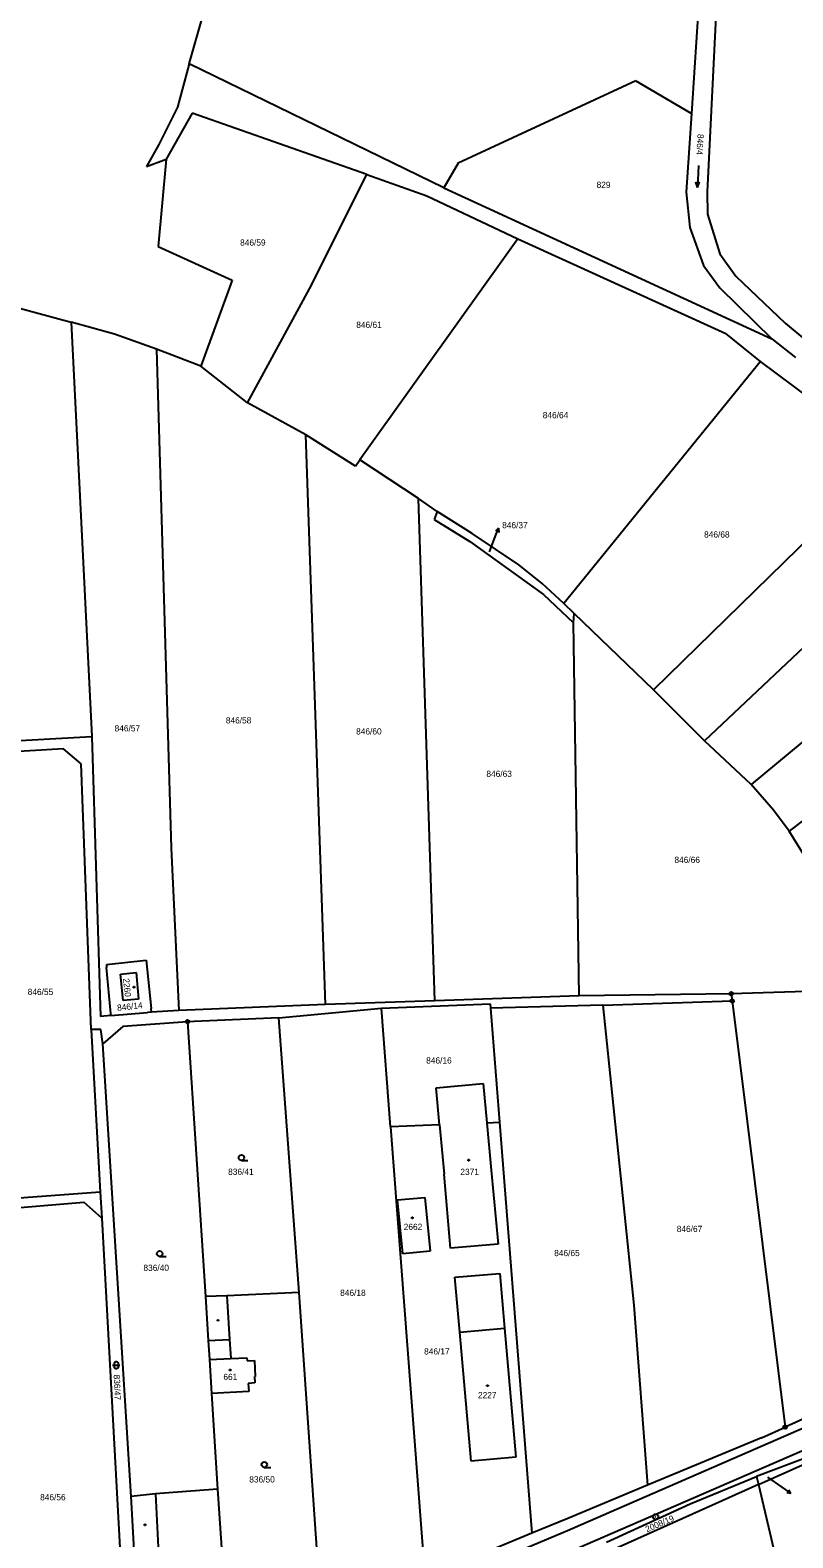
# Model space of a CAD drawing. Extents: x -795483 to -789093, y -1112258 to -1108741.
# Drawn here: x -790799.2 to -790591.4, y -1110189.2 to -1109778.3 of the extents above; entities that cross this region are included whole.
import ezdxf

# ---------------------------------------------------------------- set-up
doc = ezdxf.new("R2010")
doc.units = 0
for name, color, linetype in [('Komunikace', 7, 'Continuous'), ('Vrstva 1', 7, 'Continuous'), ('Vrstva 14', 7, 'Continuous'), ('Vrstva 15', 7, 'Continuous'), ('Vrstva 16', 7, 'Continuous'), ('Vrstva 2', 7, 'Continuous'), ('Vrstva 23', 7, 'Continuous'), ('Vrstva 25', 7, 'Continuous'), ('Vrstva 28', 7, 'Continuous')]:
    doc.layers.add(name, color=color, linetype=linetype)

msp = doc.modelspace()

# ---------------------------------------------------------------- linework, layer by layer
at = {"layer": 'Komunikace'}
for p, q in [((-790674.05, -1109920.48), (-790672.67, -1109916.88)), ((-790598.25, -1110172.68), (-790594.38, -1110175.42))]:
    msp.add_line(p, q, dxfattribs=at)
at = {"layer": 'Vrstva 1'}
for p, q in [((-790615.48, -1109747.07), (-790619.01, -1109801.03)), ((-790610.99, -1109747.3), (-790614.76, -1109822.36)), ((-790755.9, -1109787.54), (-790751.31, -1109771.57)), ((-790755.9, -1109787.54), (-790759.08, -1109799.32)), ((-790686.51, -1109821.28), (-790755.9, -1109787.54)), ((-790634.2, -1109792.13), (-790682.58, -1109814.55)), ((-790634.2, -1109792.13), (-790619.01, -1109801.03)), ((-790759.08, -1109799.32), (-790764.14, -1109809.46)), ((-790755.07, -1109800.91), (-790762.13, -1109813.48)), ((-790707.51, -1109817.66), (-790755.07, -1109800.91)), ((-790619.01, -1109801.03), (-790620.42, -1109822.5)), ((-790764.14, -1109809.46), (-790767.49, -1109815.49)), ((-790767.49, -1109815.49), (-790762.13, -1109813.48)), ((-790762.13, -1109813.48), (-790764.31, -1109837.26)), ((-790723.08, -1109848.81), (-790707.51, -1109817.66)), ((-790707.51, -1109817.66), (-790691.1, -1109823.52)), ((-790682.58, -1109814.55), (-790686.51, -1109821.28)), ((-790686.51, -1109821.28), (-790597.1, -1109862.45)), ((-790691.1, -1109823.52), (-790666.31, -1109835.24)), ((-790620.42, -1109822.5), (-790619.49, -1109832.08)), ((-790614.76, -1109822.36), (-790614.61, -1109828.5)), ((-790614.61, -1109828.5), (-790611.3, -1109839.27)), ((-790619.49, -1109832.08), (-790615.76, -1109842.49)), ((-790764.31, -1109837.26), (-790744.21, -1109846.48)), ((-790666.31, -1109835.24), (-790709.41, -1109895.43)), ((-790666.31, -1109835.24), (-790609.66, -1109861.03)), ((-790611.3, -1109839.27), (-790606.89, -1109845.37)), ((-790615.76, -1109842.49), (-790611.27, -1109848.56)), ((-790606.89, -1109845.37), (-790593.49, -1109858.14)), ((-790822.52, -1109848.57), (-790788.02, -1109857.95)), ((-790744.21, -1109846.48), (-790752.75, -1109869.93)), ((-790740.02, -1109879.88), (-790723.08, -1109848.81)), ((-790611.27, -1109848.56), (-790597.1, -1109862.45)), ((-790788.02, -1109857.95), (-790782.4, -1109970.8)), ((-790776.2, -1109861.22), (-790788.02, -1109857.95)), ((-790593.49, -1109858.14), (-790587.57, -1109863.07)), ((-790764.81, -1109865.24), (-790776.2, -1109861.22)), ((-790600.16, -1109868.6), (-790609.66, -1109861.03)), ((-790597.1, -1109862.45), (-790590.64, -1109867.5)), ((-790764.81, -1109865.24), (-790760.78, -1110001.22)), ((-790752.75, -1109869.93), (-790764.81, -1109865.24)), ((-790740.02, -1109879.88), (-790752.75, -1109869.93)), ((-790600.16, -1109868.6), (-790653.79, -1109934.62)), ((-790564.89, -1109895.12), (-790600.16, -1109868.6)), ((-790724.11, -1109888.59), (-790740.02, -1109879.88)), ((-790718.76, -1110043.87), (-790724.11, -1109888.59)), ((-790710.6, -1109897.11), (-790724.11, -1109888.59)), ((-790710.6, -1109897.11), (-790709.41, -1109895.43)), ((-790693.35, -1109905.95), (-790709.41, -1109895.43)), ((-790564.89, -1109895.12), (-790629.34, -1109958.07)), ((-790688.95, -1110042.86), (-790693.35, -1109905.95)), ((-790688.29, -1109909.5), (-790693.35, -1109905.95)), ((-790546.11, -1109906.49), (-790615.44, -1109971.98)), ((-790688.29, -1109909.5), (-790689.12, -1109911.68)), ((-790689.12, -1109911.68), (-790679.41, -1109917.71)), ((-790678.74, -1109915.53), (-790688.29, -1109909.5)), ((-790666.01, -1109924.07), (-790678.74, -1109915.53)), ((-790679.41, -1109917.71), (-790659.31, -1109932.11)), ((-790525.28, -1109919.58), (-790602.71, -1109983.87)), ((-790659.65, -1109929.1), (-790666.01, -1109924.07)), ((-790653.79, -1109934.62), (-790659.65, -1109929.1)), ((-790659.31, -1109932.11), (-790651.11, -1109939.82)), ((-790650.94, -1109937.3), (-790653.79, -1109934.62)), ((-790511.1, -1109933.93), (-790592.33, -1109996.6)), ((-790651.11, -1109939.82), (-790650.94, -1109937.3)), ((-790649.6, -1110041.52), (-790651.11, -1109939.82)), ((-790629.34, -1109958.07), (-790650.94, -1109937.3)), ((-790615.44, -1109971.98), (-790629.34, -1109958.07)), ((-790822.39, -1109973.14), (-790782.4, -1109970.8)), ((-790782.4, -1109970.8), (-790780.06, -1110047.1)), ((-790602.71, -1109983.87), (-790615.44, -1109971.98)), ((-790790.17, -1109974.16), (-790813.71, -1109975.65)), ((-790785.31, -1109978.27), (-790790.17, -1109974.16)), ((-790782.56, -1110050.65), (-790785.31, -1109978.27)), ((-790596.68, -1109990.9), (-790602.71, -1109983.87)), ((-790592.33, -1109996.6), (-790596.68, -1109990.9)), ((-790581.11, -1110014.86), (-790592.33, -1109996.6)), ((-790760.78, -1110001.22), (-790758.73, -1110045.55)), ((-790778.39, -1110032.94), (-790778.45, -1110033.76)), ((-790777.2, -1110046.28), (-790778.45, -1110033.76)), ((-790778.39, -1110032.94), (-790767.61, -1110031.77)), ((-790774.62, -1110035.6), (-790770.36, -1110035.12)), ((-790770.36, -1110035.12), (-790769.71, -1110042.39)), ((-790767.61, -1110031.77), (-790766.29, -1110044.97)), ((-790773.87, -1110042.82), (-790774.62, -1110035.6)), ((-790769.71, -1110042.39), (-790773.87, -1110042.82)), ((-790688.95, -1110042.86), (-790718.76, -1110043.87)), ((-790703.43, -1110044.91), (-790673.85, -1110043.65)), ((-790649.6, -1110041.52), (-790688.95, -1110042.86)), ((-790673.85, -1110043.65), (-790673.75, -1110044.87)), ((-790608.15, -1110040.92), (-790649.6, -1110041.52)), ((-790643.14, -1110044.04), (-790607.9, -1110042.91)), ((-790580.81, -1110040.1), (-790608.15, -1110040.92)), ((-790608.15, -1110040.92), (-790607.9, -1110042.91)), ((-790607.9, -1110042.91), (-790593.47, -1110159.04)), ((-790777.28, -1110046.91), (-790780.06, -1110047.1)), ((-790777.28, -1110046.91), (-790767.22, -1110046.01)), ((-790777.28, -1110046.91), (-790777.2, -1110046.28)), ((-790766.2, -1110045.92), (-790767.22, -1110046.01)), ((-790766.2, -1110045.92), (-790766.29, -1110044.97)), ((-790758.73, -1110045.55), (-790766.2, -1110045.92)), ((-790718.76, -1110043.87), (-790758.73, -1110045.55)), ((-790731.46, -1110047.52), (-790754.55, -1110048.48)), ((-790731.46, -1110047.52), (-790703.43, -1110044.91)), ((-790725.91, -1110122.34), (-790731.46, -1110047.52)), ((-790700.98, -1110077.18), (-790703.43, -1110044.91)), ((-790643.14, -1110044.04), (-790673.75, -1110044.87)), ((-790673.75, -1110044.87), (-790671.31, -1110075.96)), ((-790643.14, -1110044.04), (-790634.68, -1110125.85)), ((-790779.95, -1110050.67), (-790782.56, -1110050.65)), ((-790782.56, -1110050.65), (-790780.12, -1110094.99)), ((-790779.46, -1110054.56), (-790779.95, -1110050.67)), ((-790774, -1110049.86), (-790779.46, -1110054.56)), ((-790756.3, -1110048.55), (-790774, -1110049.86)), ((-790754.55, -1110048.48), (-790756.3, -1110048.55)), ((-790756.3, -1110048.55), (-790751.44, -1110123.44)), ((-790771.74, -1110177.93), (-790779.46, -1110054.56)), ((-790688.6, -1110066.54), (-790675.76, -1110065.39)), ((-790687.67, -1110076.63), (-790688.6, -1110066.54)), ((-790675.76, -1110065.39), (-790674.76, -1110076.1)), ((-790674.76, -1110076.1), (-790671.31, -1110075.96)), ((-790674.76, -1110076.1), (-790673.56, -1110089)), ((-790671.31, -1110075.96), (-790662.51, -1110187.97)), ((-790687.67, -1110076.63), (-790700.98, -1110077.18)), ((-790700.98, -1110077.18), (-790691.62, -1110200.03)), ((-790687.67, -1110076.63), (-790686.43, -1110090.14)), ((-790684.64, -1110110.32), (-790686.43, -1110090.14)), ((-790673.56, -1110089), (-790671.72, -1110109.17)), ((-790780.12, -1110094.99), (-790808.43, -1110097.14)), ((-790780.12, -1110094.99), (-790779.73, -1110102.07)), ((-790699.07, -1110097.15), (-790691.67, -1110096.45)), ((-790691.67, -1110096.45), (-790690.24, -1110111.14)), ((-790816.89, -1110100.49), (-790784.62, -1110097.71)), ((-790779.73, -1110102.07), (-790784.62, -1110097.71)), ((-790697.66, -1110111.85), (-790699.07, -1110097.15)), ((-790779.73, -1110102.07), (-790772.74, -1110229.45)), ((-790671.72, -1110109.17), (-790684.64, -1110110.32)), ((-790690.24, -1110111.14), (-790697.66, -1110111.85)), ((-790683.47, -1110118.22), (-790671.26, -1110117.15)), ((-790671.26, -1110117.15), (-790669.92, -1110132.08)), ((-790682.16, -1110133.19), (-790683.47, -1110118.22)), ((-790745.62, -1110123.29), (-790751.44, -1110123.44)), ((-790751.44, -1110123.44), (-790750.74, -1110135.48)), ((-790725.91, -1110122.34), (-790745.62, -1110123.29)), ((-790745.62, -1110123.29), (-790744.86, -1110135.17)), ((-790719.76, -1110211.69), (-790725.91, -1110122.34)), ((-790634.68, -1110125.85), (-790630.96, -1110174.86)), ((-790679.05, -1110168.32), (-790682.16, -1110133.19)), ((-790669.92, -1110132.08), (-790666.85, -1110167.24)), ((-790750.74, -1110135.48), (-790750.34, -1110140.65)), ((-790744.86, -1110135.17), (-790744.53, -1110140.36)), ((-790541.33, -1110135.67), (-790593.47, -1110159.04)), ((-790750.34, -1110140.65), (-790749.84, -1110149.88)), ((-790744.53, -1110140.36), (-790740.13, -1110140.15)), ((-790740.13, -1110140.15), (-790740.09, -1110140.94)), ((-790740.09, -1110140.94), (-790738.1, -1110140.85)), ((-790738.1, -1110140.85), (-790737.88, -1110145.26)), ((-790737.88, -1110145.26), (-790738.12, -1110145.28)), ((-790738.12, -1110145.28), (-790738.03, -1110147.02)), ((-790739.65, -1110149.34), (-790749.84, -1110149.88)), ((-790749.84, -1110149.88), (-790748.14, -1110175.92)), ((-790738.03, -1110147.02), (-790739.77, -1110147.12)), ((-790739.77, -1110147.12), (-790739.65, -1110149.34)), ((-790599.93, -1110161.94), (-790630.96, -1110174.86)), ((-790567.11, -1110159.65), (-790601.29, -1110172.48)), ((-790600.76, -1110174.73), (-790567.11, -1110159.65)), ((-790599.93, -1110161.94), (-790593.47, -1110159.04)), ((-790666.85, -1110167.24), (-790679.05, -1110168.32)), ((-790630.96, -1110174.86), (-790652.73, -1110183.92)), ((-790619.35, -1110179.92), (-790601.29, -1110172.48)), ((-790600.76, -1110174.73), (-790618.74, -1110182.78)), ((-790601.29, -1110172.48), (-790600.76, -1110174.73)), ((-790600.76, -1110174.73), (-790596.27, -1110193.67)), ((-790765.1, -1110177.25), (-790771.74, -1110177.93)), ((-790770.84, -1110192.55), (-790771.74, -1110177.93)), ((-790749.33, -1110176.01), (-790765.1, -1110177.25)), ((-790748.14, -1110175.92), (-790749.33, -1110176.01)), ((-790748.14, -1110175.92), (-790746.22, -1110205.4)), ((-790642.16, -1110190.38), (-790619.35, -1110179.92)), ((-790618.74, -1110182.78), (-790641.65, -1110193.05)), ((-790652.73, -1110183.92), (-790662.51, -1110187.97)), ((-790662.51, -1110187.97), (-790691.62, -1110200.03))]:
    msp.add_line(p, q, dxfattribs=at)
at = {"layer": 'Vrstva 16'}
for p, q in [((-790672.67, -1109916.88), (-790671.59, -1109914.08)), ((-790671.59, -1109914.08), (-790672.42, -1109914.83)), ((-790671.59, -1109914.08), (-790671.48, -1109915.19)), ((-790594.38, -1110175.42), (-790591.93, -1110177.15)), ((-790591.93, -1110177.15), (-790593.04, -1110176.98)), ((-790591.93, -1110177.15), (-790592.46, -1110176.17))]:
    msp.add_line(p, q, dxfattribs=at)
at = {"layer": 'Vrstva 2'}
for p, q in [((-790682.16, -1110133.19), (-790669.92, -1110132.08)), ((-790750.74, -1110135.48), (-790744.86, -1110135.17)), ((-790750.34, -1110140.65), (-790744.53, -1110140.36)), ((-790548.22, -1110141.81), (-790652.76, -1110187.36)), ((-790545.9, -1110146.89), (-790650.08, -1110192.13)), ((-790765.1, -1110177.25), (-790764.3, -1110191.79)), ((-790652.76, -1110187.36), (-790742.07, -1110224.57))]:
    msp.add_line(p, q, dxfattribs=at)
at = {"layer": 'Vrstva 23'}
for p, q in [((-790617.12, -1109815.18), (-790617.32, -1109821.18)), ((-790617.32, -1109821.18), (-790617.77, -1109819.66)), ((-790617.32, -1109821.18), (-790616.77, -1109819.7)), ((-790741.64, -1110086.35), (-790739.89, -1110086.35)), ((-790763.94, -1110112.53), (-790762.19, -1110112.53)), ((-790776.77, -1110142.2), (-790774.77, -1110142.2)), ((-790776.27, -1110141.6), (-790776.17, -1110141.4)), ((-790776.27, -1110142.8), (-790776.27, -1110141.6)), ((-790776.17, -1110141.4), (-790776.07, -1110141.3)), ((-790776.07, -1110141.3), (-790775.87, -1110141.2)), ((-790775.87, -1110141.2), (-790775.67, -1110141.2)), ((-790775.67, -1110141.2), (-790775.47, -1110141.3)), ((-790775.47, -1110141.3), (-790775.37, -1110141.4)), ((-790775.37, -1110141.4), (-790775.27, -1110141.6)), ((-790775.27, -1110141.6), (-790775.27, -1110142.8)), ((-790776.17, -1110143), (-790776.27, -1110142.8)), ((-790776.07, -1110143.1), (-790776.17, -1110143)), ((-790775.87, -1110143.2), (-790776.07, -1110143.1)), ((-790775.67, -1110143.2), (-790775.87, -1110143.2)), ((-790775.47, -1110143.1), (-790775.67, -1110143.2)), ((-790775.37, -1110143), (-790775.47, -1110143.1)), ((-790775.27, -1110142.8), (-790775.37, -1110143)), ((-790735.41, -1110170.01), (-790733.66, -1110170.01))]:
    msp.add_line(p, q, dxfattribs=at)
for centre in [(-790741.64, -1110085.6), (-790763.94, -1110111.78), (-790735.41, -1110169.26)]:
    msp.add_circle(centre, 0.75, dxfattribs=at)
at = {"layer": 'Vrstva 25'}
for p, q in [((-790771.07, -1110038.99), (-790770.77, -1110038.99)), ((-790771.07, -1110039.29), (-790771.07, -1110038.99)), ((-790770.77, -1110039.29), (-790771.07, -1110039.29)), ((-790770.77, -1110038.99), (-790770.77, -1110039.29)), ((-790679.89, -1110086.15), (-790679.59, -1110086.15)), ((-790679.89, -1110086.45), (-790679.89, -1110086.15)), ((-790679.59, -1110086.45), (-790679.89, -1110086.45)), ((-790679.59, -1110086.15), (-790679.59, -1110086.45)), ((-790695.24, -1110101.86), (-790694.94, -1110101.86)), ((-790695.24, -1110102.16), (-790695.24, -1110101.86)), ((-790694.94, -1110102.16), (-790695.24, -1110102.16)), ((-790694.94, -1110101.86), (-790694.94, -1110102.16)), ((-790748.17, -1110129.81), (-790747.87, -1110129.81)), ((-790748.17, -1110130.11), (-790748.17, -1110129.81)), ((-790747.87, -1110129.81), (-790747.87, -1110130.11)), ((-790747.87, -1110130.11), (-790748.17, -1110130.11)), ((-790744.87, -1110143.36), (-790744.57, -1110143.36)), ((-790744.87, -1110143.66), (-790744.87, -1110143.36)), ((-790744.57, -1110143.66), (-790744.87, -1110143.66)), ((-790744.57, -1110143.36), (-790744.57, -1110143.66)), ((-790674.73, -1110147.6), (-790674.43, -1110147.6)), ((-790674.73, -1110147.9), (-790674.73, -1110147.6)), ((-790674.43, -1110147.9), (-790674.73, -1110147.9)), ((-790674.43, -1110147.6), (-790674.43, -1110147.9)), ((-790768.1, -1110185.52), (-790767.8, -1110185.52)), ((-790768.1, -1110185.82), (-790768.1, -1110185.52)), ((-790767.8, -1110185.82), (-790768.1, -1110185.82)), ((-790767.8, -1110185.52), (-790767.8, -1110185.82))]:
    msp.add_line(p, q, dxfattribs=at)
at = {"layer": 'Vrstva 28'}
for centre, radius in [((-790608.15, -1110040.92), 0.5), ((-790607.9, -1110042.91), 0.5), ((-790608.15, -1110040.92), 0.01), ((-790607.9, -1110042.91), 0.01), ((-790756.3, -1110048.55), 0.5), ((-790756.3, -1110048.55), 0.01), ((-790593.47, -1110159.04), 0.5), ((-790593.47, -1110159.04), 0.01), ((-790628.77, -1110183.48), 0.75), ((-790628.77, -1110183.48), 0.01)]:
    msp.add_circle(centre, radius, dxfattribs=at)

# ---------------------------------------------------------------- texts
at = {"layer": 'Vrstva 14'}
for s, rotation, p in [('846/4', 266.3696, (-790617.33, -1109806.57)), ('846/14', 6.2747, (-790775.43, -1110045.64)), ('836/47', 272.1101, (-790776.47, -1110144.76)), ('2008/19', 23.1377, (-790631.12, -1110187.75))]:
    msp.add_text(s, height=1.7, rotation=rotation, dxfattribs=at).set_placement(p)
for s, height, p in [('829', 1.7, (-790644.85, -1109821.32)), ('846/59', 1.7, (-790742.01, -1109837.06)), ('846/61', 1.7, (-790710.35, -1109859.46)), ('846/64', 1.7, (-790659.53, -1109884.09)), ('846/68', 1.7, (-790615.56, -1109916.61)), ('846/37', 0.1, (-790674.05, -1109920.48)), ('846/58', 1.7, (-790745.9, -1109967.27)), ('846/57', 1.7, (-790776.21, -1109969.45)), ('846/60', 1.7, (-790710.39, -1109970.28)), ('846/63', 1.7, (-790674.89, -1109981.84)), ('846/66', 1.7, (-790623.64, -1110005.29)), ('846/55', 1.7, (-790799.89, -1110041.28)), ('846/16', 1.7, (-790691.3, -1110059.96)), ('836/41', 1.7, (-790745.27, -1110090.3)), ('846/67', 1.7, (-790623.01, -1110105.89)), ('846/65', 1.7, (-790656.41, -1110112.45)), ('836/40', 1.7, (-790768.35, -1110116.48)), ('846/18', 1.7, (-790714.74, -1110123.28)), ('846/17', 1.7, (-790691.86, -1110139.25)), ('836/50', 1.7, (-790739.51, -1110174.14)), ('2008/18', 0.1, (-790598.25, -1110172.68)), ('846/56', 1.7, (-790796.51, -1110179.01))]:
    msp.add_text(s, height=height, dxfattribs=at).set_placement(p)
at = {"layer": 'Vrstva 15'}
msp.add_text('2260', height=1.7, rotation=275.7343, dxfattribs=at).set_placement((-790773.9, -1110036.83))
for s, p in [('2371', (-790681.98, -1110090.32)), ('2662', (-790697.42, -1110105.32)), ('661', (-790746.57, -1110146.21)), ('2227', (-790677.18, -1110151.18))]:
    msp.add_text(s, height=1.7, dxfattribs=at).set_placement(p)
at = {"layer": 'Vrstva 16'}
msp.add_text('846/37', height=1.7, dxfattribs=at).set_placement((-790670.59, -1109914.08))

doc.saveas('drawing.dxf')
